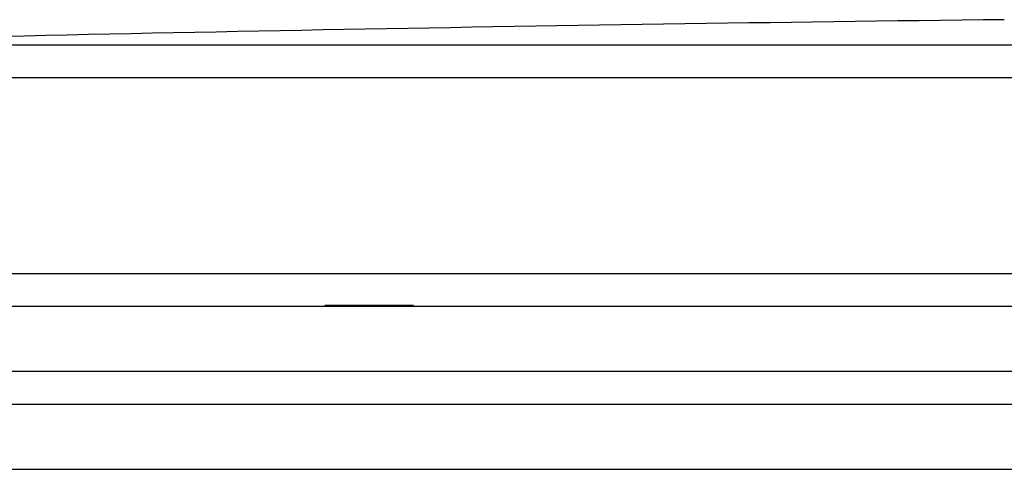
# Model space of a CAD drawing. Header units: millimetres. Extents: x 0 to 297, y 0 to 210.
# Tile 303 of 438: x 160.924 to 161.831, y 161.776 to 162.19. Entities that reach past the tile are written whole.
import ezdxf

# ---------------------------------------------------------------- set-up
doc = ezdxf.new("R2010")
doc.units = ezdxf.units.MM
doc.header["$LTSCALE"] = 16.335
doc.layers.get('0').update_dxf_attribs({"linetype": 'CONTINUOUS'})
doc.layers.add('01_GLOBAL', color=7, linetype='CONTINUOUS')

msp = doc.modelspace()

# ---------------------------------------------------------------- linework, layer by layer
at = {"color": 9, "linetype": 'Continuous'}
for p, q in [((162.70628, 162.16674), (160.57504, 162.16674)), ((162.70477, 162.13675), (160.54586, 162.13675)), ((165.1028, 161.95598), (160.5428, 161.95598)), ((161.20503, 161.92718), (161.28697, 161.92718))]:
    msp.add_line(p, q, dxfattribs=at)
at = {"color": 7, "linetype": 'Continuous'}
for p, q in [((165.1028, 161.92598), (160.5428, 161.92598)), ((165.1028, 161.86598), (160.5428, 161.86598)), ((160.5728, 161.83598), (165.0728, 161.83598))]:
    msp.add_line(p, q, dxfattribs=at)
msp.add_arc((162.82282, 75.53984), 86.65606, 90.6554861, 91.4863691, dxfattribs=at)
at = {"layer": '01_GLOBAL', "color": 7, "linetype": 'Continuous'}
msp.add_line((160.5728, 161.83598), (165.0728, 161.83598), dxfattribs=at)
at = {"layer": '01_GLOBAL', "color": 9, "linetype": 'Continuous'}
msp.add_line((160.5128, 161.77598), (165.1328, 161.77598), dxfattribs=at)

doc.saveas('drawing.dxf')
